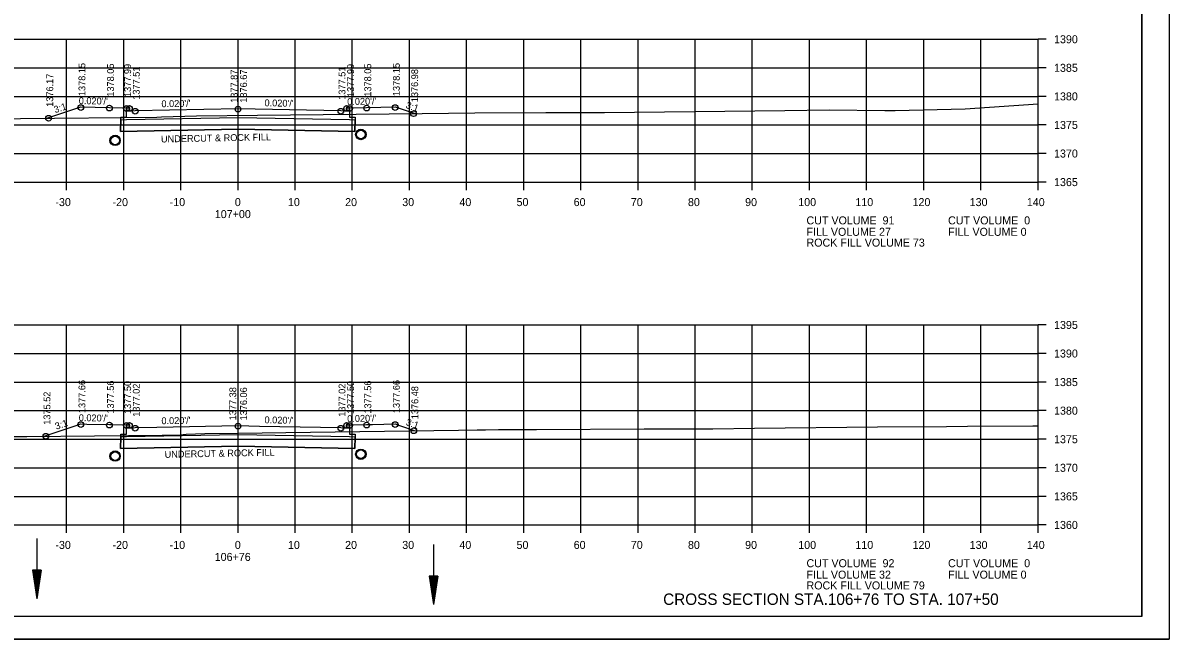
# Model space of a CAD drawing. Extents: x 1374311 to 1383814, y 384102 to 406278.
# Drawn here: x 1382683.2 to 1382883.8, y 385972.6 to 386080.4 of the extents above; entities that cross this region are included whole.
import ezdxf

# ---------------------------------------------------------------- set-up
doc = ezdxf.new("R2010")
doc.units = 0
for name, color, linetype in [('R_Axis', 7, 'Continuous'), ('R_Axis Annot', 7, 'Continuous'), ('R_Border', 7, 'Continuous'), ('R_Draft', 7, 'Continuous'), ('R_Exist Surface', 7, 'Continuous'), ('R_Fin Surface', 7, 'Continuous'), ('R_Grid', 7, 'Continuous'), ('R_No Plot', 7, 'Continuous'), ('R_Water', 7, 'Continuous'), ('R_Xsect Elev', 7, 'Continuous'), ('R_Xsect Slope', 7, 'Continuous')]:
    doc.layers.add(name, color=color, linetype=linetype)

msp = doc.modelspace()

# ---------------------------------------------------------------- linework, layer by layer
at = {"layer": 'R_Axis'}
for p, q in [((1382860.86, 386052.56), (1382860.86, 386077.56)), ((1382862.26, 386077.56), (1382860.86, 386077.56)), ((1382862.26, 386072.56), (1382860.86, 386072.56)), ((1382862.26, 386067.56), (1382860.86, 386067.56)), ((1382862.26, 386062.56), (1382860.86, 386062.56)), ((1382862.26, 386057.56), (1382860.86, 386057.56)), ((1382580.86, 386052.56), (1382860.86, 386052.56)), ((1382690.86, 386051.16), (1382690.86, 386052.56)), ((1382700.86, 386051.16), (1382700.86, 386052.56)), ((1382710.86, 386051.16), (1382710.86, 386052.56)), ((1382720.86, 386051.16), (1382720.86, 386052.56)), ((1382730.86, 386051.16), (1382730.86, 386052.56)), ((1382740.86, 386051.16), (1382740.86, 386052.56)), ((1382750.86, 386051.16), (1382750.86, 386052.56)), ((1382760.86, 386051.16), (1382760.86, 386052.56)), ((1382770.86, 386051.16), (1382770.86, 386052.56)), ((1382780.86, 386051.16), (1382780.86, 386052.56)), ((1382790.86, 386051.16), (1382790.86, 386052.56)), ((1382800.86, 386051.16), (1382800.86, 386052.56)), ((1382810.86, 386051.16), (1382810.86, 386052.56)), ((1382820.86, 386051.16), (1382820.86, 386052.56)), ((1382830.86, 386051.16), (1382830.86, 386052.56)), ((1382840.86, 386051.16), (1382840.86, 386052.56)), ((1382850.86, 386051.16), (1382850.86, 386052.56)), ((1382860.86, 386051.16), (1382860.86, 386052.56)), ((1382862.26, 386052.56), (1382860.86, 386052.56)), ((1382860.86, 385992.56), (1382860.86, 386027.56)), ((1382862.26, 386027.56), (1382860.86, 386027.56)), ((1382862.26, 386022.56), (1382860.86, 386022.56)), ((1382862.26, 386017.56), (1382860.86, 386017.56)), ((1382862.26, 386012.56), (1382860.86, 386012.56)), ((1382862.26, 386007.56), (1382860.86, 386007.56)), ((1382862.26, 386002.56), (1382860.86, 386002.56)), ((1382862.26, 385997.56), (1382860.86, 385997.56)), ((1382580.86, 385992.56), (1382860.86, 385992.56)), ((1382690.86, 385991.16), (1382690.86, 385992.56)), ((1382700.86, 385991.16), (1382700.86, 385992.56)), ((1382710.86, 385991.16), (1382710.86, 385992.56)), ((1382720.86, 385991.16), (1382720.86, 385992.56)), ((1382730.86, 385991.16), (1382730.86, 385992.56)), ((1382740.86, 385991.16), (1382740.86, 385992.56)), ((1382750.86, 385991.16), (1382750.86, 385992.56)), ((1382760.86, 385991.16), (1382760.86, 385992.56)), ((1382770.86, 385991.16), (1382770.86, 385992.56)), ((1382780.86, 385991.16), (1382780.86, 385992.56)), ((1382790.86, 385991.16), (1382790.86, 385992.56)), ((1382800.86, 385991.16), (1382800.86, 385992.56)), ((1382810.86, 385991.16), (1382810.86, 385992.56)), ((1382820.86, 385991.16), (1382820.86, 385992.56)), ((1382830.86, 385991.16), (1382830.86, 385992.56)), ((1382840.86, 385991.16), (1382840.86, 385992.56)), ((1382850.86, 385991.16), (1382850.86, 385992.56)), ((1382860.86, 385991.16), (1382860.86, 385992.56)), ((1382862.26, 385992.56), (1382860.86, 385992.56))]:
    msp.add_line(p, q, dxfattribs=at)
at = {"layer": 'R_Border'}
for q in [(1382879.04, 386182.02), (1382562.86, 385976.56)]:
    msp.add_line((1382879.04, 385976.56), q, dxfattribs=at)
at = {"layer": 'R_Draft'}
for p, q in [((1382684.91, 385984.65), (1382685.66, 385979.65)), ((1382686.41, 385984.65), (1382684.91, 385984.65)), ((1382685.04, 385984.65), (1382685.66, 385980.49)), ((1382685.16, 385984.65), (1382685.66, 385981.35)), ((1382685.29, 385984.65), (1382685.66, 385982.18)), ((1382685.42, 385984.65), (1382685.66, 385983.03)), ((1382685.54, 385984.65), (1382685.66, 385983.86)), ((1382686.41, 385984.65), (1382685.66, 385979.65)), ((1382685.9, 385984.65), (1382685.66, 385983.03)), ((1382686.16, 385984.65), (1382685.66, 385981.35)), ((1382686.29, 385984.65), (1382685.66, 385980.49)), ((1382686.03, 385984.65), (1382685.66, 385982.18)), ((1382685.78, 385984.65), (1382685.66, 385983.86)), ((1382754.31, 385983.62), (1382755.06, 385978.62)), ((1382755.81, 385983.62), (1382754.31, 385983.62)), ((1382754.43, 385983.62), (1382755.06, 385979.45)), ((1382754.56, 385983.62), (1382755.06, 385980.31)), ((1382754.68, 385983.62), (1382755.06, 385981.14)), ((1382754.81, 385983.62), (1382755.06, 385981.99)), ((1382754.94, 385983.62), (1382755.06, 385982.83)), ((1382755.81, 385983.62), (1382755.06, 385978.62)), ((1382755.3, 385983.62), (1382755.06, 385981.99)), ((1382755.55, 385983.62), (1382755.06, 385980.31)), ((1382755.68, 385983.62), (1382755.06, 385979.45)), ((1382755.43, 385983.62), (1382755.06, 385981.14)), ((1382755.17, 385983.62), (1382755.06, 385982.83))]:
    msp.add_line(p, q, dxfattribs=at)
at = {"layer": 'R_Exist Surface'}
for points in [[(1382580.86, 386062.9), (1382617.58, 386063.24), (1382652.08, 386063.41), (1382656.5, 386063.42), (1382658.9, 386063.44), (1382706.63, 386063.93), (1382707.46, 386064), (1382713.6, 386064.14), (1382724.25, 386064.28), (1382741.52, 386064.45), (1382753.11, 386064.56), (1382762.33, 386064.69), (1382774.72, 386064.76), (1382785.01, 386064.77), (1382816.56, 386065.08), (1382824.33, 386065.18), (1382834.04, 386065.11), (1382835.86, 386065.1), (1382848.09, 386065.36), (1382860.86, 386066.23)], [(1382666.57, 386008.03), (1382683.91, 386008.06), (1382707.59, 386008.27), (1382710.24, 386008.29), (1382711.8, 386008.42), (1382715.07, 386008.55), (1382720.97, 386008.62), (1382729.21, 386008.72), (1382759.46, 386009.17), (1382762.69, 386009.23), (1382764.15, 386009.22), (1382766.45, 386009.28), (1382773.1, 386009.29), (1382791.93, 386009.35), (1382803.95, 386009.35), (1382811.27, 386009.47), (1382832.78, 386009.71), (1382844.82, 386009.76), (1382848.51, 386009.84), (1382859.95, 386009.92), (1382860.86, 386009.93)]]:
    msp.add_lwpolyline(points, dxfattribs=at)
for centre in [(1382742.36, 386060.9), (1382699.35, 386059.86), (1382699.35, 386004.61), (1382742.36, 386004.93)]:
    msp.add_circle(centre, 0.917, dxfattribs=at)
at = {"layer": 'R_Fin Surface'}
for p, q in [((1382700.35, 386063.42), (1382700.31, 386061.42)), ((1382700.35, 386007.94), (1382700.31, 386005.94))]:
    msp.add_line(p, q, dxfattribs=at)
for points in [[(1382687.4, 386063.73), (1382693.35, 386065.71), (1382698.35, 386065.61), (1382701.35, 386065.55), (1382701.85, 386065.55), (1382701.86, 386065.05), (1382702.86, 386065.07), (1382720.86, 386065.43), (1382738.86, 386065.07), (1382739.86, 386065.05), (1382739.87, 386065.55), (1382740.37, 386065.55), (1382743.37, 386065.61), (1382748.37, 386065.71), (1382751.88, 386064.54)], [(1382740.37, 386065.45), (1382740.38, 386063.92), (1382741.38, 386063.92), (1382741.37, 386063.42), (1382740.37, 386063.44), (1382720.86, 386063.83), (1382701.35, 386063.44), (1382700.35, 386063.42), (1382700.36, 386063.92), (1382701.36, 386063.92), (1382701.35, 386065.45)], [(1382741.37, 386063.42), (1382741.33, 386061.42), (1382720.86, 386061.83), (1382700.31, 386061.42), (1382700.35, 386063.42)], [(1382700.31, 386061.42), (1382720.86, 386061.83), (1382741.33, 386061.42), (1382741.37, 386063.42)], [(1382741.37, 386063.42), (1382740.37, 386063.44), (1382720.86, 386063.83), (1382701.35, 386063.44), (1382700.35, 386063.42)], [(1382686.93, 386008.09), (1382692, 386009.78), (1382693.35, 386010.23), (1382694.4, 386010.2), (1382698.35, 386010.13), (1382698.98, 386010.11), (1382701.35, 386010.07), (1382701.46, 386010.07), (1382701.85, 386010.07), (1382701.86, 386009.67), (1382701.86, 386009.57), (1382702.65, 386009.58), (1382702.86, 386009.59), (1382706.64, 386009.66), (1382720.86, 386009.95), (1382724.64, 386009.87), (1382738.86, 386009.59), (1382739.07, 386009.58), (1382739.86, 386009.57), (1382739.87, 386009.96), (1382739.87, 386010.07), (1382739.98, 386010.07), (1382740.37, 386010.07), (1382741, 386010.08), (1382743.37, 386010.13), (1382744.42, 386010.15), (1382748.37, 386010.23), (1382749.1, 386009.98), (1382751.89, 386009.05)], [(1382740.37, 386009.97), (1382740.38, 386008.43), (1382741.38, 386008.44), (1382741.37, 386007.94), (1382740.37, 386007.96), (1382720.86, 386008.35), (1382701.35, 386007.96), (1382700.35, 386007.94), (1382700.36, 386008.44), (1382701.36, 386008.43), (1382701.35, 386009.97)], [(1382741.37, 386007.94), (1382741.33, 386005.94), (1382720.86, 386006.35), (1382700.31, 386005.94), (1382700.35, 386007.94)], [(1382700.31, 386005.94), (1382720.86, 386006.35), (1382741.33, 386005.94), (1382741.37, 386007.94)], [(1382741.37, 386007.94), (1382740.37, 386007.96), (1382720.86, 386008.35), (1382701.35, 386007.96), (1382700.35, 386007.94)]]:
    msp.add_lwpolyline(points, dxfattribs=at)
at = {"layer": 'R_Grid'}
for p, q in [((1382580.86, 386077.56), (1382860.86, 386077.56)), ((1382690.86, 386052.56), (1382690.86, 386077.56)), ((1382700.86, 386052.56), (1382700.86, 386077.56)), ((1382710.86, 386052.56), (1382710.86, 386077.56)), ((1382720.86, 386052.56), (1382720.86, 386077.56)), ((1382730.86, 386052.56), (1382730.86, 386077.56)), ((1382740.86, 386052.56), (1382740.86, 386077.56)), ((1382750.86, 386052.56), (1382750.86, 386077.56)), ((1382760.86, 386052.56), (1382760.86, 386077.56)), ((1382770.86, 386052.56), (1382770.86, 386077.56)), ((1382780.86, 386052.56), (1382780.86, 386077.56)), ((1382790.86, 386052.56), (1382790.86, 386077.56)), ((1382800.86, 386052.56), (1382800.86, 386077.56)), ((1382810.86, 386052.56), (1382810.86, 386077.56)), ((1382820.86, 386052.56), (1382820.86, 386077.56)), ((1382830.86, 386052.56), (1382830.86, 386077.56)), ((1382840.86, 386052.56), (1382840.86, 386077.56)), ((1382850.86, 386052.56), (1382850.86, 386077.56)), ((1382860.86, 386052.56), (1382860.86, 386077.56)), ((1382580.86, 386072.56), (1382860.86, 386072.56)), ((1382580.86, 386067.56), (1382860.86, 386067.56)), ((1382580.86, 386062.56), (1382860.86, 386062.56)), ((1382580.86, 386057.56), (1382860.86, 386057.56)), ((1382580.86, 386052.56), (1382860.86, 386052.56)), ((1382580.86, 386027.56), (1382860.86, 386027.56)), ((1382690.86, 385992.56), (1382690.86, 386027.56)), ((1382700.86, 385992.56), (1382700.86, 386027.56)), ((1382710.86, 385992.56), (1382710.86, 386027.56)), ((1382720.86, 385992.56), (1382720.86, 386027.56)), ((1382730.86, 385992.56), (1382730.86, 386027.56)), ((1382740.86, 385992.56), (1382740.86, 386027.56)), ((1382750.86, 385992.56), (1382750.86, 386027.56)), ((1382760.86, 385992.56), (1382760.86, 386027.56)), ((1382770.86, 385992.56), (1382770.86, 386027.56)), ((1382780.86, 385992.56), (1382780.86, 386027.56)), ((1382790.86, 385992.56), (1382790.86, 386027.56)), ((1382800.86, 385992.56), (1382800.86, 386027.56)), ((1382810.86, 385992.56), (1382810.86, 386027.56)), ((1382820.86, 385992.56), (1382820.86, 386027.56)), ((1382830.86, 385992.56), (1382830.86, 386027.56)), ((1382840.86, 385992.56), (1382840.86, 386027.56)), ((1382850.86, 385992.56), (1382850.86, 386027.56)), ((1382860.86, 385992.56), (1382860.86, 386027.56)), ((1382580.86, 386022.56), (1382860.86, 386022.56)), ((1382580.86, 386017.56), (1382860.86, 386017.56)), ((1382580.86, 386012.56), (1382860.86, 386012.56)), ((1382580.86, 386007.56), (1382860.86, 386007.56)), ((1382580.86, 386002.56), (1382860.86, 386002.56)), ((1382580.86, 385997.56), (1382860.86, 385997.56)), ((1382580.86, 385992.56), (1382860.86, 385992.56))]:
    msp.add_line(p, q, dxfattribs=at)
at = {"layer": 'R_No Plot'}
msp.add_line((1382550.46, 385972.59), (1382883.79, 385972.59), dxfattribs=at)
for points in [[(1382550.45, 386185.92), (1382883.79, 386185.92), (1382883.79, 385972.58), (1382550.45, 385972.58)], [(1382796.78, 386182.02), (1382796.78, 386172.14), (1382832.51, 386172.14), (1382832.51, 386169.22), (1382855.71, 386169.22), (1382855.71, 386146.01), (1382879.04, 386146.01), (1382879.04, 385976.56), (1382562.86, 385976.56), (1382562.86, 386182.02)]]:
    msp.add_lwpolyline(points, close=True, dxfattribs=at)
for centre in [(1382693.35, 386065.61), (1382698.35, 386065.51), (1382701.35, 386065.45), (1382701.85, 386065.45), (1382702.86, 386064.97), (1382720.86, 386065.33), (1382738.86, 386064.97), (1382739.87, 386065.45), (1382740.37, 386065.45), (1382743.37, 386065.51), (1382748.37, 386065.61), (1382687.72, 386063.73), (1382687.72, 386063.73), (1382751.58, 386064.54), (1382693.35, 386010.13), (1382698.35, 386010.03), (1382701.35, 386009.97), (1382701.85, 386009.97), (1382702.86, 386009.49), (1382720.86, 386009.85), (1382738.86, 386009.49), (1382739.87, 386009.97), (1382740.37, 386009.97), (1382743.37, 386010.03), (1382748.37, 386010.13), (1382751.61, 386009.05), (1382687.23, 386008.09), (1382687.23, 386008.09)]:
    msp.add_circle(centre, 0.5, dxfattribs=at)
at = {"layer": 'R_Water'}
for p, q in [((1382685.66, 385990.16), (1382685.66, 385979.65)), ((1382755.06, 385989.12), (1382755.06, 385978.62))]:
    msp.add_line(p, q, dxfattribs=at)
for centre in [(1382742.36, 386060.9), (1382699.35, 386059.86), (1382699.35, 386004.61), (1382742.36, 386004.93)]:
    msp.add_circle(centre, 0.75, dxfattribs=at)

# ---------------------------------------------------------------- texts
at = {"layer": 'R_Axis Annot'}
for s, p in [('1390', (1382863.66, 386076.86)), ('1385', (1382863.66, 386071.86)), ('1380', (1382863.66, 386066.86)), ('1375', (1382863.66, 386061.86)), ('1370', (1382863.66, 386056.86)), ('1365', (1382863.66, 386051.86)), ('-30', (1382688.9, 386048.36)), ('-20', (1382698.9, 386048.36)), ('-10', (1382708.9, 386048.36)), ('0', (1382720.3, 386048.36)), ('10', (1382729.6, 386048.36)), ('20', (1382739.6, 386048.36)), ('30', (1382749.6, 386048.36)), ('40', (1382759.6, 386048.36)), ('50', (1382769.6, 386048.36)), ('60', (1382779.6, 386048.36)), ('70', (1382789.6, 386048.36)), ('80', (1382799.6, 386048.36)), ('90', (1382809.6, 386048.36)), ('100', (1382818.9, 386048.36)), ('110', (1382828.9, 386048.36)), ('120', (1382838.9, 386048.36)), ('130', (1382848.9, 386048.36)), ('140', (1382858.9, 386048.36)), ('107+00', (1382716.8, 386046.26)), ('CUT VOLUME  91', (1382820.34, 386045.16)), ('CUT VOLUME  0', (1382845.12, 386045.16)), ('FILL VOLUME 27', (1382820.34, 386043.16)), ('FILL VOLUME 0', (1382845.12, 386043.16)), ('ROCK FILL VOLUME 73', (1382820.34, 386041.27)), ('1395', (1382863.66, 386026.86)), ('1390', (1382863.66, 386021.86)), ('1385', (1382863.66, 386016.86)), ('1380', (1382863.66, 386011.86)), ('1375', (1382863.66, 386006.86)), ('1370', (1382863.66, 386001.86)), ('1365', (1382863.66, 385996.86)), ('1360', (1382863.66, 385991.86)), ('-30', (1382688.9, 385988.36)), ('-20', (1382698.9, 385988.36)), ('-10', (1382708.9, 385988.36)), ('0', (1382720.3, 385988.36)), ('10', (1382729.6, 385988.36)), ('20', (1382739.6, 385988.36)), ('30', (1382749.6, 385988.36)), ('40', (1382759.6, 385988.36)), ('50', (1382769.6, 385988.36)), ('60', (1382779.6, 385988.36)), ('70', (1382789.6, 385988.36)), ('80', (1382799.6, 385988.36)), ('90', (1382809.6, 385988.36)), ('100', (1382818.9, 385988.36)), ('110', (1382828.9, 385988.36)), ('120', (1382838.9, 385988.36)), ('130', (1382848.9, 385988.36)), ('140', (1382858.9, 385988.36)), ('106+76', (1382716.78, 385986.26)), ('CUT VOLUME  92', (1382820.34, 385985.16)), ('CUT VOLUME  0', (1382845.12, 385985.16)), ('FILL VOLUME 32', (1382820.34, 385983.16)), ('FILL VOLUME 0', (1382845.12, 385983.16)), ('ROCK FILL VOLUME 79', (1382820.34, 385981.27))]:
    msp.add_text(s, height=1.4, dxfattribs=at).set_placement(p)
at = {"layer": 'R_Draft'}
msp.add_text('CROSS SECTION STA.106+76 TO STA. 107+50', height=2, dxfattribs=at).set_placement((1382795.26, 385978.56))
at = {"layer": 'R_Fin Surface'}
for p in [(1382707.39, 386059.49), (1382708.03, 386004.3)]:
    msp.add_text('UNDERCUT & ROCK FILL', height=1.2, rotation=1.1458, dxfattribs=at).set_placement(p)
at = {"layer": 'R_Xsect Elev'}
for s, p in [('1378.15', (1382694.15, 386067.61)), ('1378.15', (1382749.17, 386067.61)), ('1376.17', (1382688.52, 386065.73)), ('1378.05', (1382699.15, 386067.51)), ('1377.99', (1382702.15, 386067.45)), ('1377.51', (1382703.66, 386066.97)), ('1377.87', (1382720.79, 386066.44)), ('1376.67', (1382722.43, 386066.46)), ('1377.51', (1382739.66, 386066.97)), ('1377.99', (1382741.17, 386067.45)), ('1378.05', (1382744.17, 386067.51)), ('1376.98', (1382752.38, 386066.54)), ('1377.66', (1382694.15, 386012.13)), ('1377.56', (1382699.15, 386012.03)), ('1377.50', (1382702.15, 386011.97)), ('1377.02', (1382703.66, 386011.49)), ('1377.02', (1382739.66, 386011.49)), ('1377.50', (1382741.17, 386011.97)), ('1377.56', (1382744.17, 386012.03)), ('1377.66', (1382749.17, 386012.13)), ('1375.52', (1382688.03, 386010.09)), ('1377.38', (1382720.55, 386010.87)), ('1376.06', (1382722.43, 386010.85)), ('1376.48', (1382752.41, 386011.05))]:
    msp.add_text(s, height=1.2, rotation=90, dxfattribs=at).set_placement(p)
at = {"layer": 'R_Xsect Slope'}
for s, rotation, p in [("0.020'/'", 358.8542, (1382692.98, 386066.22)), ("0.020'/'", 1.1458, (1382739.98, 386066.04)), ('3:1', 18.4349, (1382688.86, 386064.62)), ("0.020'/'", 1.1458, (1382707.47, 386065.66)), ("0.020'/'", 358.8542, (1382725.49, 386065.84)), ('3:1', 341.5651, (1382750.13, 386065.55)), ("0.020'/'", 358.8542, (1382692.98, 386010.74)), ("0.020'/'", 1.1458, (1382707.47, 386010.18)), ("0.020'/'", 358.8542, (1382725.49, 386010.36)), ("0.020'/'", 1.1458, (1382739.98, 386010.56)), ('3:1', 18.4349, (1382689.07, 386009.21)), ('3:1', 341.5651, (1382750.15, 386010.06))]:
    msp.add_text(s, height=1.2, rotation=rotation, dxfattribs=at).set_placement(p)

doc.saveas('drawing.dxf')
